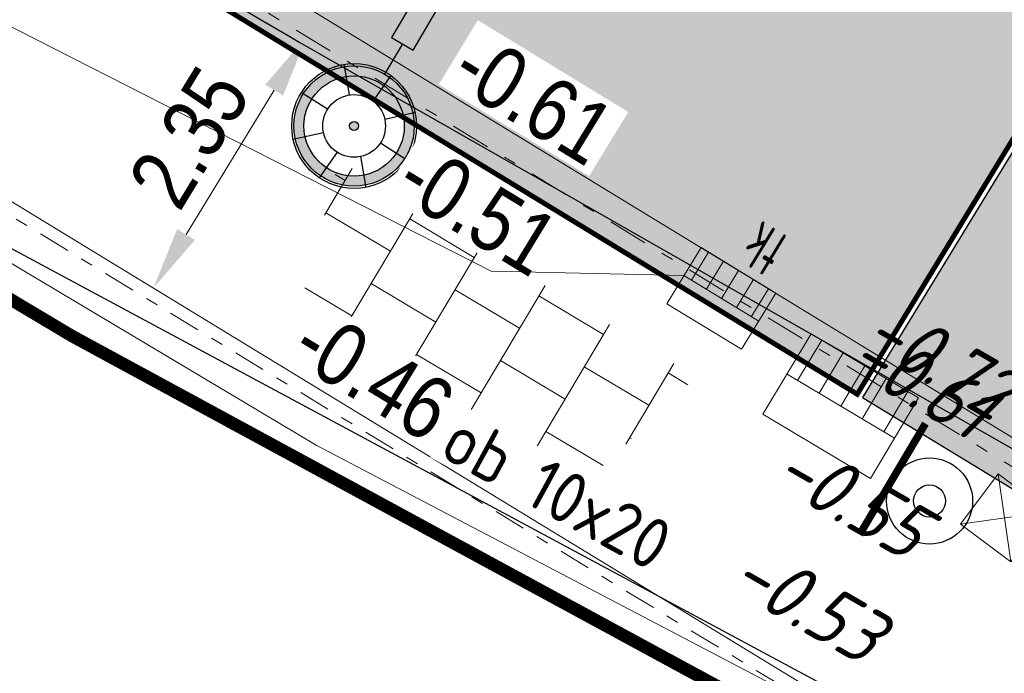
# Model space of a CAD drawing. Header units: metres. Extents: x 111546 to 149831, y 498798 to 507863.
# Tile 917 of 1056: x 111946.44 to 111954.29, y 501844.21 to 501849.42. Entities that reach past the tile are written whole.
import ezdxf
from ezdxf.enums import TextEntityAlignment as Align

# ---------------------------------------------------------------- set-up
doc = ezdxf.new("R2010")
doc.units = ezdxf.units.M
doc.linetypes.add('DASHDOT', pattern=[25.4, 12.7, -6.35, 0, -6.35])
doc.linetypes.add('DASHDOT2', pattern=[12.7, 6.35, -3.175, 0, -3.175])
for name, color, linetype in [('0-hoogte mv-bestaand', 253, 'Continuous'), ('0-hoogte mv-nieuw', 2, 'Continuous'), ('0-werkgrens', 210, 'FENCELINE1'), ('3-NW-HV-316010+318010-Afwerken zandbed voor wegfundering en menggranulaat-opp', 20, 'Continuous'), ('3-nw-verkeersbord-paal-aanlegtek', 2, 'Continuous'), ('3-vw-band-trb-13-15x25', 230, 'Continuous'), ('3-vw-lichtmast- ter (ver)plaatsen-verwijderen', 200, 'Continuous'), ('6-OVL-nw-lichtmast', 7, 'Continuous'), ('6-OVL-nw-lichtmast nr', 2, 'Continuous'), ('V03_KNTTEGELPAD', 252, 'Continuous')]:
    doc.layers.add(name, color=color, linetype=linetype)
for name, color, linetype, lineweight in [('0-kadastrale percelen', 253, 'AI-KADASTRAAL', 9), ('2-YY-kolkleiding HWA 125mm', 150, 'Continuous', 15), ('3-nw-band-ob 10x20', 7, 'Continuous', 13), ('3-nw-band-ob 10x20-achterkant', 7, 'DASHDOT', 13), ('3-nw-band-trb18-20x20-achterkant-stelspecie', 103, 'DASHDOT2', 15), ('3-nw-band-trb18-20x20-voorkant-stelspecie', 103, 'Continuous', 15), ('3-nw-kolk trottoir', 7, 'Continuous', 13), ('3-nw-maatvoering', 181, 'Continuous', 15), ('3-nw-text-20-herinrichting', 7, 'Continuous', 15), ('3-vw-kolk-trottoirkolk', 50, 'Continuous', 13), ('3-vw-object-kunststof paal', 7, 'Continuous', 13), ('3-vw-verharding', 3, 'Continuous', 15)]:
    doc.layers.add(name, color=color, linetype=linetype, lineweight=lineweight)
doc.layers.add('3-nw-menggranulaat', color=7, linetype='Continuous', lineweight=13, true_color=0xebebeb)
doc.styles.get("Standard").update_dxf_attribs({"font": 'isocp-ie.shx'})
doc.styles.add('veysel', font='isocp-ie.shx', dxfattribs={"height": 0.1})
doc.styles.add('Zaanstad', font='ARIALN.TTF')
doc.styles.add('Zaanstad 1-200 2.5mm', font='ARIALN.TTF', dxfattribs={"height": 0.5})
doc.linetypes.add('AI-KADASTRAAL', pattern='A,5.5,-2,["K",Standard,S=1.8,R=0,X=0,Y=-0.9],-2,5.5,-2,[5,NLCS.SHX,S=0.75,R=0,X=0,Y=0],-2', length=19)
doc.linetypes.add('FENCELINE1', pattern='A,6.35,-2.54,[133,ltypeshp.shx,S=2.54,R=0,X=-2.54,Y=0],-2.54,25.4', length=36.83)
doc.dimstyles.new('1-250', dxfattribs={"dimscale": 0.25, "dimtxt": 2, "dimasz": 2, "dimexe": 1, "dimexo": 1, "dimgap": 0.5, "dimtad": 1, "dimzin": 0, "dimdsep": 46, "dimtxsty": 'Zaanstad', "dimcen": 0, "dimclrd": 256, "dimclre": 256, "dimclrt": 256, "dimadec": 0, "dimazin": 0, "dimtfac": 1, "dimtofl": 0, "dimtmove": 0, "dimatfit": 3, "dimfxl": 1, "dimtfill": 1, "dimtolj": 1, "dimtzin": 0, "dimlwd": -1, "dimlwe": -1, "dimarcsym": 0})

# ---------------------------------------------------------------- blocks, each defined once
blk = doc.blocks.new('Q21')
at = {"color": 0, "linetype": 'ByBlock', "lineweight": -2}
for p, q in [((-0.003, 0.25), (0.001, 0.5)), ((-0.1815, 0.172), (-0.3635, 0.3435)), ((0.173, 0.1805), (0.351, 0.353)), ((0.25, 0.0075), (0.5, 0.015)), ((-0.25, -0.0075), (-0.5, -0.015)), ((-0.186, -0.167), (-0.3655, -0.341)), ((0.1825, -0.171), (0.3575, -0.336)), ((-0.0105, -0.25), (-0.014, -0.5))]:
    blk.add_line(p, q, dxfattribs=at)
for radius in [0.498, 0.25]:
    blk.add_circle((0, 0), radius, dxfattribs=at)
blk = doc.blocks.new('*D357')
at = {"layer": '3-nw-maatvoering', "ltscale": 0.01, "transparency": 16777216}
blk.add_line((111948.4684, 501848.8594), (111947.7654, 501847.7069), dxfattribs=at)
for points in [[(111948.3973, 501848.9028), (111948.5396, 501848.816), (111948.7288, 501849.2863)], [(111947.6942, 501847.7503), (111947.8365, 501847.6635), (111947.505, 501847.2801)]]:
    blk.add_solid(points, dxfattribs=at)
at = {"layer": 'Defpoints', "color": 0, "ltscale": 0.01, "transparency": 16777216}
for p in [(111948.7288, 501849.2863), (111947.505, 501847.2801), (111947.505, 501847.2801)]:
    blk.add_point(p, dxfattribs=at)
at = {"layer": '3-nw-maatvoering', "ltscale": 0.01, "transparency": 16777216, "insert": (111947.7922, 501848.4812), "char_height": 0.5, "attachment_point": 5, "rotation": 58.6164, "style": 'Zaanstad', "bg_fill": 3, "box_fill_scale": 1.1, "bg_fill_color": 9, "bg_fill_true_color": 13158600, "bg_fill_transparency": 0}
blk.add_mtext('\\A1;2.35', dxfattribs=at)
blk = doc.blocks.new('6-OVL-LM 5.0m')
at = {"linetype": 'ByBlock', "lineweight": -2}
h = blk.add_hatch(color=0, dxfattribs=at)
h.paths.add_polyline_path([(-0.0025, 0.48, 1), (0.0025, -0.48, 1)])
h.paths.add_polyline_path([(0.0021, -0.4, -1), (-0.0021, 0.4, -1)], flags=16)
h.paths.add_polyline_path([(0.0002, -0.036, -1), (-0.0002, 0.036, -1)], flags=0)
blk.add_hatch(color=0, dxfattribs=at).paths.add_polyline_path([(1.2005, -0.0939), (1.1995, 0.1061), (0.7595, 0.1039), (0.7605, -0.0961)])
at = {"color": 0, "linetype": 'ByBlock', "lineweight": -2}
blk.add_lwpolyline([(0.7605, -0.0961), (1.2005, -0.0939), (1.1995, 0.1061), (0.7595, 0.1039)], close=True, dxfattribs=at)
blk.add_lwpolyline([(0.76, 0.0039), (0.48, 0.0024)], dxfattribs=at)
for radius in [0.48, 0.4, 0.036]:
    blk.add_circle((0, 0), radius, dxfattribs=at)
at = {"layer": '6-OVL-nw-lichtmast nr', "linetype": 'ByBlock', "lineweight": -2, "style": 'Zaanstad'}
blk.add_attdef('MAST', (1.3066, 0.2773), '', height=0.4, dxfattribs=at)
at = {"layer": '6-OVL-nw-lichtmast nr', "linetype": 'ByBlock', "lineweight": -2, "style": 'Zaanstad', "flags": 1}
blk.add_attdef('STRAAT', (1.3066, -0.5834), '', height=0.4, dxfattribs=at)
blk = doc.blocks.new('tgls')
at = {"linetype": 'Continuous'}
for p, q in [((-1.0184, -0.6632), (-1.0184, 0.5749)), ((-0.4184, -0.668), (-0.4184, 0.5726)), ((0.1816, -0.6728), (0.1816, 0.5702)), ((0.7816, -0.6776), (0.7816, 0.5679)), ((-1.0184, 0.3293), (-1.5518, 0.3293)), ((0.1816, 0.3293), (-0.4184, 0.3293)), ((1.2176, 0.3293), (0.7816, 0.3293)), ((-1.6184, -0.6584), (-1.6184, 0.0902)), ((-1.6184, 0.0293), (-1.6354, 0.0293)), ((-0.4184, 0.0293), (-1.0184, 0.0293)), ((0.7816, 0.0293), (0.1816, 0.0293)), ((-1.0184, -0.2707), (-1.6184, -0.2707)), ((0.1816, -0.2707), (-0.4184, -0.2707)), ((1.3816, -0.2707), (0.7816, -0.2707)), ((1.3816, -0.6824), (1.3816, -0.2479)), ((-1.6184, -0.5707), (-1.8025, -0.5707)), ((-0.4184, -0.5707), (-1.0184, -0.5707)), ((0.7816, -0.5707), (0.1816, -0.5707)), ((1.4733, -0.5707), (1.3816, -0.5707))]:
    blk.add_line(p, q, dxfattribs=at)
blk = doc.blocks.new('straatkolk_M')
at = {"linetype": 'Continuous'}
for p, q in [((-0.404, 0.475), (-0.569, -0.255)), ((0.569, 0.255), (-0.404, 0.475)), ((0.569, 0.255), (0.404, -0.475)), ((0.404, -0.475), (-0.569, -0.255))]:
    blk.add_line(p, q, dxfattribs=at)
blk = doc.blocks.new('Bestaande trottoirkolk')
for points in [[(-0.4, 0.3742), (-0.4, 0.7484)], [(-0.2, 0.3742), (-0.2, 0.7484)], [(0, 0.3742), (0, 0.7484)], [(0.2, 0.3742), (0.2, 0.7484)], [(0.4, 0.3742), (0.4, 0.7484)], [(-0.4988, 0.3742), (0.4988, 0.3742)]]:
    blk.add_lwpolyline(points)
at = {"rotation": 12.74062106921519}
blk.add_blockref('straatkolk_M', (0, 0.3742), dxfattribs=at)
blk = doc.blocks.new('3-PAAL KUNSTSTOF')
for p, q in [((-0.3, 0.225), (0.2, -0.275)), ((0.2, 0.225), (-0.3, -0.275))]:
    blk.add_line(p, q)
at = {"flags": 128}
blk.add_lwpolyline([(-0.3, -0.275), (0.2, -0.275), (0.2, 0.225), (-0.3, 0.225)], close=True, dxfattribs=at)
blk = doc.blocks.new('*U420')
blk.add_line((0.225, 0), (-0.225, 0))
for points in [[(-0.28, -0.2619), (-0.28, 0)], [(0, -0.2619), (0, 0)], [(-0.14, -0.2619), (-0.14, 0)], [(0.14, -0.2619), (0.14, 0)], [(0.28, -0.2619), (0.28, 0)], [(0.3491, -0.2619), (-0.3491, -0.2619)]]:
    blk.add_lwpolyline(points)
at = {"xscale": -0.7000000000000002, "yscale": 0.7000000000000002, "zscale": 0.7000000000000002, "rotation": 347.2593789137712}
blk.add_blockref('straatkolk_M', (0, -0.2619), dxfattribs=at)
at = {"linetype": 'DASHDOT', "lineweight": 5, "width": 0.665014}
blk.add_text('tk', height=0.3703, rotation=179.97458, dxfattribs=at).set_placement((0.2142, 0.4382))
blk = doc.blocks.new('paal_verkeersbord')
at = {"const_width": 0.035}
blk.add_lwpolyline([(-0.3, -0.1997), (0.3, -0.2003)], dxfattribs=at)
for radius in [0.2, 0.0745]:
    blk.add_circle((0, 0), radius)

msp = doc.modelspace()

# ---------------------------------------------------------------- hatches: boundary and pattern name
at = {"layer": '3-nw-menggranulaat', "ltscale": 0.02}
h = msp.add_hatch(color=256, dxfattribs=at)
h.dxf.hatch_style = 1
edge = h.paths.add_edge_path(flags=17)
edge.add_line((111945.4205, 501891.0356), (111945.6729, 501890.794))
edge.add_line((111945.6729, 501890.794), (111945.6874, 501890.807))
edge.add_line((111945.6874, 501890.807), (111945.7046, 501890.8177))
edge.add_line((111945.7046, 501890.8177), (111945.7238, 501890.8259))
edge.add_line((111945.7238, 501890.8259), (111945.7445, 501890.8318))
edge.add_line((111945.7445, 501890.8318), (111945.7662, 501890.8351))
edge.add_line((111945.7662, 501890.8351), (111945.7883, 501890.836))
edge.add_line((111945.7883, 501890.836), (111945.8102, 501890.8344))
edge.add_line((111945.8102, 501890.8344), (111945.8314, 501890.8303))
edge.add_line((111945.8314, 501890.8303), (111945.8513, 501890.8237))
edge.add_line((111945.8513, 501890.8237), (111945.8693, 501890.8145))
edge.add_line((111945.8693, 501890.8145), (111945.8849, 501890.8028))
edge.add_arc((111943.4234, 501888.1077), 3.65, -30.75903, 47.59341, ccw=False)
edge.add_line((111946.56, 501886.241), (111946.396, 501885.9655))
edge.add_line((111946.396, 501885.9655), (111953.9762, 501881.4542))
edge.add_line((111953.9762, 501881.4542), (111958.2826, 501888.69))
edge.add_line((111958.2826, 501888.69), (111956.8741, 501889.9773))
edge.add_line((111956.8741, 501889.9773), (111951.4568, 501894.3664))
edge.add_line((111951.4568, 501894.3664), (111933.3048, 501910.9454))
edge.add_arc((111934.4175, 501912.1637), 1.65, 137.59341, 227.59341, ccw=False)
edge.add_line((111933.1992, 501913.2764), (111952.7546, 501934.6874))
edge.add_line((111952.7546, 501934.6874), (111952.7652, 501934.6999))
edge.add_line((111952.7652, 501934.6999), (111952.7884, 501934.7244))
edge.add_line((111952.7884, 501934.7244), (111958.8189, 501941.3271))
edge.add_arc((111962.9907, 501937.5168), 5.65, 65.58791, 137.59341, ccw=False)
edge.add_line((111965.3258, 501942.6617), (111990.2953, 501931.3286))
edge.add_line((111990.2953, 501931.3286), (111992.5123, 501928.7742))
edge.add_line((111992.5123, 501928.7742), (111996.2832, 501938.3855))
edge.add_line((111996.2832, 501938.3855), (111993.0828, 501937.6602))
edge.add_line((111993.0828, 501937.6602), (111947.8566, 501958.1872))
edge.add_line((111947.8566, 501958.1872), (111944.1829, 501950.2846))
edge.add_line((111944.1829, 501950.2846), (111946.0273, 501949.4554))
edge.add_arc((111943.3152, 501943.3934), 6.641, -41.72574, 65.89655, ccw=False)
edge.add_line((111948.2716, 501938.9734), (111948.2104, 501938.9056))
edge.add_line((111948.2104, 501938.9056), (111948.1767, 501938.8686))
edge.add_line((111948.1767, 501938.8686), (111919.7385, 501908.7564))
edge.add_line((111919.7385, 501908.7564), (111924.5965, 501904.3126))
edge.add_line((111924.5965, 501904.3126), (111926.7841, 501906.8548))
edge.add_line((111926.7841, 501906.8548), (111926.8718, 501906.9396))
edge.add_arc((111927.9845, 501905.4644), 1.8478, 39.9448, 127.02577, ccw=False)
edge.add_line((111929.4011, 501906.6508), (111929.3935, 501906.5287))
edge.add_line((111929.3935, 501906.5287), (111929.4066, 501906.5141))
edge.add_line((111929.4066, 501906.5141), (111929.4175, 501906.497))
edge.add_line((111929.4175, 501906.497), (111929.426, 501906.4777))
edge.add_line((111929.426, 501906.4777), (111929.4321, 501906.4569))
edge.add_line((111929.4321, 501906.4569), (111929.4359, 501906.4352))
edge.add_line((111929.4359, 501906.4352), (111929.4371, 501906.4131))
edge.add_line((111929.4371, 501906.4131), (111929.4359, 501906.3911))
edge.add_line((111929.4359, 501906.3911), (111929.4321, 501906.3699))
edge.add_line((111929.4321, 501906.3699), (111929.4257, 501906.35))
edge.add_line((111929.4257, 501906.35), (111929.4167, 501906.3319))
edge.add_line((111929.4167, 501906.3319), (111929.338, 501906.2428))
edge.add_line((111929.338, 501906.2428), (111945.4205, 501891.0356))
edge = h.paths.add_edge_path()
edge.add_line((111939.0689, 501884.2217), (111923.2649, 501898.6751))
edge.add_line((111923.2649, 501898.6751), (111923.0035, 501899.3073))
edge.add_line((111923.0035, 501899.3073), (111922.989, 501899.2943))
edge.add_line((111922.989, 501899.2943), (111922.9719, 501899.2837))
edge.add_line((111922.9719, 501899.2837), (111922.9527, 501899.2756))
edge.add_line((111922.9527, 501899.2756), (111922.932, 501899.2699))
edge.add_line((111922.932, 501899.2699), (111922.9104, 501899.2666))
edge.add_line((111922.9104, 501899.2666), (111922.8883, 501899.2659))
edge.add_line((111922.8883, 501899.2659), (111922.8665, 501899.2676))
edge.add_line((111922.8665, 501899.2676), (111922.8453, 501899.2718))
edge.add_line((111922.8453, 501899.2718), (111922.8254, 501899.2785))
edge.add_line((111922.8254, 501899.2785), (111922.8074, 501899.2877))
edge.add_line((111922.8074, 501899.2877), (111922.7918, 501899.2994))
edge.add_line((111922.7918, 501899.2994), (111922.7244, 501899.361))
edge.add_arc((111923.7904, 501900.8134), 1.8016, 142.46827, 233.72181, ccw=False)
edge.add_line((111922.3617, 501901.9109), (111924.5902, 501904.3072))
edge.add_line((111924.5902, 501904.3072), (111919.7344, 501908.7519))
edge.add_line((111919.7344, 501908.7519), (111909.1625, 501897.0827))
edge.add_line((111909.1625, 501897.0827), (111913.8523, 501892.7753))
edge.add_line((111913.8523, 501892.7753), (111915.8761, 501894.9148))
edge.add_arc((111917.0874, 501893.8799), 1.5932, 61.0323, 139.48943, ccw=False)
edge.add_line((111917.8591, 501895.2738), (111918.9555, 501894.4073))
edge.add_line((111918.9555, 501894.4073), (111918.9686, 501894.3928))
edge.add_line((111918.9686, 501894.3928), (111918.9794, 501894.3756))
edge.add_line((111918.9794, 501894.3756), (111918.9879, 501894.3564))
edge.add_line((111918.9879, 501894.3564), (111918.9939, 501894.3357))
edge.add_line((111918.9939, 501894.3357), (111918.9976, 501894.314))
edge.add_line((111918.9976, 501894.314), (111918.9988, 501894.2919))
edge.add_line((111918.9988, 501894.2919), (111918.9974, 501894.27))
edge.add_line((111918.9974, 501894.27), (111918.9936, 501894.2488))
edge.add_line((111918.9936, 501894.2488), (111918.9871, 501894.2289))
edge.add_line((111918.9871, 501894.2289), (111918.9781, 501894.2108))
edge.add_line((111918.9781, 501894.2108), (111918.9664, 501894.1952))
edge.add_line((111918.9664, 501894.1952), (111937.2225, 501877.2639))
edge.add_line((111937.2225, 501877.2639), (111937.3506, 501877.4043))
edge.add_line((111937.3506, 501877.4043), (111937.3651, 501877.4173))
edge.add_line((111937.3651, 501877.4173), (111937.3822, 501877.4279))
edge.add_line((111937.3822, 501877.4279), (111937.4014, 501877.4361))
edge.add_line((111937.4014, 501877.4361), (111937.4221, 501877.4419))
edge.add_line((111937.4221, 501877.4419), (111937.4437, 501877.4452))
edge.add_line((111937.4437, 501877.4452), (111937.4658, 501877.446))
edge.add_line((111937.4658, 501877.446), (111937.4876, 501877.4444))
edge.add_line((111937.4876, 501877.4444), (111937.5088, 501877.4403))
edge.add_line((111937.5088, 501877.4403), (111937.5286, 501877.4336))
edge.add_line((111937.5286, 501877.4336), (111937.5466, 501877.4245))
edge.add_line((111937.5466, 501877.4245), (111937.5622, 501877.4128))
edge.add_line((111937.5622, 501877.4128), (111938.7544, 501876.3239))
edge.add_arc((111936.2929, 501873.6289), 3.65, -30.75903, 47.59341, ccw=False)
edge.add_line((111939.4294, 501871.7622), (111938.385, 501870.0074))
edge.add_arc((111935.2485, 501871.8741), 3.65, 245.34011, 329.24097, ccw=False)
edge.add_line((111933.7256, 501868.557), (111929.0206, 501864.0685))
edge.add_arc((111924.456, 501860.7388), 5.65, -42.41791, 36.11015, ccw=False)
edge.add_line((111928.6271, 501856.9276), (111889.9448, 501814.5917))
edge.add_line((111889.9448, 501814.5917), (111889.9191, 501814.5632))
edge.add_line((111889.9191, 501814.5632), (111886.2337, 501810.5301))
edge.add_arc((111888.7069, 501808.2704), 3.35, 137.58209, 197.54111)
edge.add_line((111885.5126, 501807.2607), (111890.1896, 501792.4643))
edge.add_arc((111884.8023, 501790.7615), 5.65, -42.58489, 17.54111, ccw=False)
edge.add_line((111888.9623, 501786.9382), (111860.4469, 501755.9116))
edge.add_line((111860.4469, 501755.9116), (111859.2031, 501754.8538))
edge.add_arc((111856.663, 501757.1884), 3.45, 227.41511, 317.41511, ccw=False)
edge.add_line((111854.3284, 501754.6482), (111853.4568, 501755.1777))
edge.add_line((111853.4568, 501755.1777), (111841.6617, 501766.0181))
edge.add_line((111841.6617, 501766.0181), (111839.7535, 501767.7719))
edge.add_line((111839.7535, 501767.7719), (111835.8964, 501763.5751))
edge.add_line((111835.8964, 501763.5751), (111836.3161, 501763.1893))
edge.add_line((111836.3161, 501763.1893), (111876.9192, 501725.8727))
edge.add_line((111876.9192, 501725.8727), (111896.1196, 501708.2263))
edge.add_line((111896.1196, 501708.2263), (111899.9767, 501712.4231))
edge.add_line((111899.9767, 501712.4231), (111865.4492, 501744.1559))
edge.add_line((111865.4492, 501744.1559), (111865.3726, 501744.498))
edge.add_arc((111868.3838, 501747.7744), 4.45, 137.6472, 227.41511, ccw=False)
edge.add_line((111865.0952, 501750.7724), (111898.3784, 501787.2824))
edge.add_arc((111895.9027, 501789.5392), 3.35, 317.64716, 383.53609)
edge.add_line((111898.974, 501790.877), (111897.9326, 501793.2678))
edge.add_line((111897.9326, 501793.2678), (111893.2508, 501804.0168))
edge.add_arc((111897.6973, 501805.9535), 4.85, 137.58209, 203.53609, ccw=False)
edge.add_line((111894.1169, 501809.225), (111896.1368, 501811.4357))
edge.add_line((111896.1368, 501811.4357), (111933.9229, 501852.7908))
edge.add_arc((111938.094, 501848.9797), 5.65, 58.6164, 137.58209, ccw=False)
edge.add_line((111941.0363, 501853.8031), (111953.1191, 501846.4325))
edge.add_line((111953.1191, 501846.4325), (111956.6082, 501852.1523))
edge.add_line((111956.6082, 501852.1523), (111946.6541, 501858.2243))
edge.add_arc((111949.5965, 501863.0477), 5.65, 149.24097, 238.6164, ccw=False)
edge.add_line((111944.7413, 501865.9373), (111953.9493, 501881.412))
edge.add_line((111953.9493, 501881.412), (111946.3755, 501885.9311))
edge.add_line((111946.3755, 501885.9311), (111945.5156, 501884.4862))
edge.add_arc((111942.3791, 501886.3529), 3.65, 227.59341, 329.24097, ccw=False)
edge.add_line((111939.9176, 501883.6579), (111939.889, 501883.6834))
edge.add_line((111939.889, 501883.6834), (111939.8577, 501883.7108))
edge.add_line((111939.8577, 501883.7108), (111939.7902, 501883.77))
edge.add_line((111939.7902, 501883.77), (111939.7218, 501883.8337))
edge.add_line((111939.7218, 501883.8337), (111939.6895, 501883.8666))
edge.add_line((111939.6895, 501883.8666), (111939.6596, 501883.8999))
edge.add_line((111939.6596, 501883.8999), (111939.6328, 501883.9333))
edge.add_line((111939.6328, 501883.9333), (111939.6101, 501883.9666))
edge.add_line((111939.6101, 501883.9666), (111939.5924, 501883.9996))
edge.add_line((111939.5924, 501883.9996), (111939.5804, 501884.032))
edge.add_line((111939.5804, 501884.032), (111939.5751, 501884.0637))
edge.add_line((111939.5751, 501884.0637), (111939.5772, 501884.0942))
edge.add_line((111939.5772, 501884.0942), (111939.5814, 501884.109))
edge.add_line((111939.5814, 501884.109), (111939.5877, 501884.1235))
edge.add_line((111939.5877, 501884.1235), (111939.5963, 501884.1376))
edge.add_line((111939.5963, 501884.1376), (111939.3596, 501884.0053))
edge.add_line((111939.3596, 501884.0053), (111939.0689, 501884.2217))
edge = h.paths.add_edge_path(flags=17)
edge.add_line((111933.0577, 501869.1111), (111912.895, 501887.549))
edge.add_line((111912.895, 501887.549), (111912.8805, 501887.5359))
edge.add_line((111912.8805, 501887.5359), (111912.8633, 501887.5253))
edge.add_line((111912.8633, 501887.5253), (111912.8441, 501887.517))
edge.add_line((111912.8441, 501887.517), (111912.8234, 501887.5112))
edge.add_line((111912.8234, 501887.5112), (111912.8017, 501887.5079))
edge.add_line((111912.8017, 501887.5079), (111912.7796, 501887.507))
edge.add_line((111912.7796, 501887.507), (111912.7577, 501887.5086))
edge.add_line((111912.7577, 501887.5086), (111912.7366, 501887.5127))
edge.add_line((111912.7366, 501887.5127), (111912.7167, 501887.5193))
edge.add_line((111912.7167, 501887.5193), (111912.6986, 501887.5285))
edge.add_line((111912.6986, 501887.5285), (111912.683, 501887.5402))
edge.add_line((111912.683, 501887.5402), (111912.2714, 501887.9162))
edge.add_arc((111913.4223, 501889.4072), 1.8836, 145.26236, 232.33447, ccw=False)
edge.add_line((111911.8745, 501890.4805), (111913.8494, 501892.7722))
edge.add_line((111913.8494, 501892.7722), (111909.1549, 501897.0744))
edge.add_line((111909.1549, 501897.0744), (111901.8785, 501889.0129))
edge.add_line((111901.8785, 501889.0129), (111928.2662, 501864.9107))
edge.add_arc((111924.456, 501860.7388), 5.65, 37.7584, 47.59468, ccw=False)
edge.add_line((111928.9229, 501864.1984), (111933.6754, 501868.5805))
edge.add_arc((111935.2485, 501871.8741), 3.65, 233.53134, 244.47053, ccw=False)
edge.add_line((111933.079, 501868.9388), (111933.0701, 501868.9465))
edge.add_line((111933.0701, 501868.9465), (111933.0624, 501868.9556))
edge.add_line((111933.0624, 501868.9556), (111933.0558, 501868.9659))
edge.add_line((111933.0558, 501868.9659), (111933.0502, 501868.9772))
edge.add_line((111933.0502, 501868.9772), (111933.0458, 501868.9893))
edge.add_line((111933.0458, 501868.9893), (111933.0424, 501869.0021))
edge.add_line((111933.0424, 501869.0021), (111933.039, 501869.0288))
edge.add_line((111933.039, 501869.0288), (111933.0399, 501869.056))
edge.add_line((111933.0399, 501869.056), (111933.0451, 501869.0822))
edge.add_line((111933.0451, 501869.0822), (111933.0493, 501869.0944))
edge.add_line((111933.0493, 501869.0944), (111933.0545, 501869.1059))
edge.add_line((111933.0545, 501869.1059), (111933.0608, 501869.1163))
edge.add_line((111933.0608, 501869.1163), (111933.0682, 501869.1256))
edge.add_line((111933.0682, 501869.1256), (111933.0577, 501869.1111))
edge = h.paths.add_edge_path()
edge.add_line((111992.5179, 501928.7676), (111994.7292, 501926.2197))
edge.add_line((111994.7292, 501926.2197), (111992.7618, 501920.8852))
edge.add_line((111992.7618, 501920.8852), (111990.9535, 501916.2577))
edge.add_line((111990.9535, 501916.2577), (111987.3966, 501907.1552))
edge.add_line((111987.3966, 501907.1552), (111984.5685, 501905.9622))
edge.add_line((111984.5685, 501905.9622), (111979.6175, 501893.2924))
edge.add_line((111979.6175, 501893.2924), (111980.8658, 501890.4421))
edge.add_line((111980.8658, 501890.4421), (111966.3394, 501853.2677))
edge.add_arc((112199.3326, 501762.2227), 250.15, 158.656294, 158.959504)
edge.add_line((111965.8609, 501852.0335), (111958.2211, 501851.1683))
edge.add_line((111958.2211, 501851.1683), (111956.6509, 501852.1262))
edge.add_line((111956.6509, 501852.1262), (111953.1617, 501846.4064))
edge.add_line((111953.1617, 501846.4064), (111954.801, 501845.4065))
edge.add_line((111954.801, 501845.4065), (111961.2929, 501839.1012))
edge.add_arc((112172.9168, 501770.2756), 222.5345, 161.984141, 163.432257)
edge.add_line((111959.6211, 501833.7311), (111947.8873, 501794.3967))
edge.add_arc((111619.3818, 501892.3933), 342.8107, 334.016078, 343.389614, ccw=False)
edge.add_line((111927.5402, 501742.2014), (111914.6403, 501718.2034))
edge.add_arc((111619.3446, 501892.406), 342.85, 327.803063, 329.462534, ccw=False)
edge.add_line((111909.4717, 501709.7249), (111902.159, 501710.4174))
edge.add_line((111902.159, 501710.4174), (111900.0135, 501712.3893))
edge.add_line((111900.0135, 501712.3893), (111896.1564, 501708.1925))
edge.add_line((111896.1564, 501708.1925), (111898.3692, 501706.1588))
edge.add_line((111898.3692, 501706.1588), (111901.9376, 501698.2777))
edge.add_arc((111620.0913, 501891.8095), 341.8946, 319.976566, 325.524268, ccw=False)
edge.add_line((111881.9079, 501671.9368), (111875.8132, 501664.6874))
edge.add_line((111875.8132, 501664.6874), (111881.8015, 501659.8582))
edge.add_line((111881.8015, 501659.8582), (111887.6852, 501667.154))
edge.add_arc((111619.6416, 501892.2362), 350.0133, 319.979072, 330.881819)
edge.add_line((111925.4195, 501721.9153), (111934.2415, 501738.8209))
edge.add_arc((111619.6416, 501892.2362), 350.0133, 334.00373, 336.636623)
edge.add_line((111940.9568, 501753.4345), (111946.615, 501767.3333))
edge.add_arc((111619.5305, 501892.3164), 350.15, 339.087525, 343.389614)
edge.add_line((111955.069, 501792.2218), (111966.8024, 501831.5546))
edge.add_arc((112199.5184, 501762.133), 242.85, 158.656294, 163.389614, ccw=False)
edge.add_line((111973.3246, 501850.5211), (111996.8969, 501910.8449))
edge.add_line((111996.8969, 501910.8449), (111999.7725, 501918.2039))
edge.add_line((111999.7725, 501918.2039), (112014.2094, 501957.3484))
edge.add_line((112014.2094, 501957.3484), (112017.327, 501965.8015))
edge.add_line((112017.327, 501965.8015), (112023.9953, 501969.4553))
edge.add_line((112023.9953, 501969.4553), (112025.9918, 501974.4606))
edge.add_line((112025.9918, 501974.4606), (112023.5855, 501976.2269))
edge.add_line((112023.5855, 501976.2269), (112024.3517, 501978.5545))
edge.add_line((112024.3517, 501978.5545), (112022.3088, 501979.3064))
edge.add_line((112022.3088, 501979.3064), (112022.8152, 501980.6823))
edge.add_line((112022.8152, 501980.6823), (112015.7803, 501983.2979))
edge.add_line((112015.7803, 501983.2979), (112012.7309, 501975.0297))
edge.add_line((112012.7309, 501975.0297), (111999.4836, 501939.1108))
edge.add_line((111999.4836, 501939.1108), (111996.2923, 501938.3876))
edge.add_line((111996.2923, 501938.3876), (111992.5179, 501928.7676))
edge = h.paths.add_edge_path()
edge.add_line((112022.6664, 501569.4539), (112021.9525, 501567.8914))
edge.add_arc((112022.5437, 501567.6213), 0.65, 155.44535, 245.26702)
edge.add_line((112022.2718, 501567.0309), (112030.4099, 501563.2821))
edge.add_arc((112030.6818, 501563.8725), 0.65, 245.26702, 335.61275)
edge.add_line((112031.2738, 501563.6041), (112031.7526, 501564.6357))
edge.add_line((112031.7526, 501564.6357), (112037.7391, 501577.621))
edge.add_line((112037.7391, 501577.621), (112039.5258, 501581.518))
edge.add_line((112039.5258, 501581.518), (112043.4029, 501579.7321))
edge.add_line((112043.4029, 501579.7321), (112042.2053, 501577.1324))
edge.add_arc((112042.7957, 501576.8604), 0.65, 155.26702, 244.8963)
edge.add_line((112042.5199, 501576.2718), (112043.6841, 501575.7264))
edge.add_line((112043.6841, 501575.7264), (112037.3742, 501562.0284))
edge.add_line((112037.3742, 501562.0284), (112036.9034, 501561.0065))
edge.add_arc((112037.4938, 501560.7346), 0.65, 155.26702, 245.26702)
edge.add_line((112037.2219, 501560.1442), (112070.2963, 501544.9086))
edge.add_line((112070.2963, 501544.9086), (112090.0758, 501535.7972))
edge.add_line((112090.0758, 501535.7972), (112106.9799, 501528.0104))
edge.add_line((112106.9799, 501528.0104), (112102.6804, 501518.6766))
edge.add_line((112102.6804, 501518.6766), (112096.6219, 501521.4671))
edge.add_line((112096.6219, 501521.4671), (112098.0341, 501524.5333))
edge.add_line((112098.0341, 501524.5333), (112072.1423, 501536.474))
edge.add_line((112072.1423, 501536.474), (112068.2561, 501528.0329))
edge.add_line((112068.2561, 501528.0329), (112094.1523, 501516.1055))
edge.add_line((112094.1523, 501516.1055), (112096.6009, 501521.4217))
edge.add_line((112096.6009, 501521.4217), (112102.6595, 501518.6312))
edge.add_line((112102.6595, 501518.6312), (112097.7794, 501508.0373))
edge.add_line((112097.7794, 501508.0373), (112065.7267, 501522.8023))
edge.add_line((112065.7267, 501522.8023), (112072.124, 501536.69))
edge.add_line((112072.124, 501536.69), (112023.5558, 501559.0627))
edge.add_arc((112021.6103, 501554.8393), 4.65, 65.26702, 155.26702)
edge.add_line((112017.3868, 501556.7848), (112004.8207, 501529.5055))
edge.add_line((112004.8207, 501529.5055), (111991.5629, 501500.7245))
edge.add_line((111991.5629, 501500.7245), (111991.191, 501493.9811))
edge.add_line((111991.191, 501493.9811), (111981.4392, 501500.8561))
edge.add_line((111981.4392, 501500.8561), (111985.3353, 501503.2189))
edge.add_line((111985.3353, 501503.2189), (111995.4999, 501525.2871))
edge.add_line((111995.4999, 501525.2871), (112013.4446, 501564.2406))
edge.add_line((112013.4446, 501564.2406), (112022.0681, 501582.9609))
edge.add_line((112022.0681, 501582.9609), (112027.6993, 501580.3669))
edge.add_line((112027.6993, 501580.3669), (112027.4871, 501579.9062))
edge.add_line((112027.4871, 501579.9062), (112022.6664, 501569.4539))

# ---------------------------------------------------------------- linework, layer by layer
at = {"layer": '0-kadastrale percelen', "ltscale": 0.25}
msp.add_lwpolyline([(111948.305, 501829.428), (111954.132, 501843.232), (111948.803, 501846.027), (111944.374, 501848.668), (111942.496, 501850), (111938.897, 501852.553), (111936.334, 501849.829), (111934.859, 501851.146), (111930.143, 501845.989)], dxfattribs=at)
at = {"layer": '3-nw-band-ob 10x20', "ltscale": 0.02}
msp.add_lwpolyline([(111938.7996, 501852.5904), (111954.7431, 501842.8648)], dxfattribs=at)
at = {"layer": '3-nw-band-ob 10x20-achterkant', "ltscale": 0.02}
msp.add_lwpolyline([(111938.8187, 501852.4617), (111954.6814, 501842.7852)], dxfattribs=at)
at = {"layer": 'V03_KNTTEGELPAD'}
msp.add_line((111953.624, 501843.699), (111944.374, 501848.668), dxfattribs=at)

# ---------------------------------------------------------------- block references
at = {"layer": '3-nw-kolk trottoir', "ltscale": 0.05, "rotation": 328.616399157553}
msp.add_blockref('*U420', (111952.1716, 501847.4204), dxfattribs=at)
at = {"layer": '3-nw-verkeersbord-paal-aanlegtek', "xscale": 1.716311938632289, "yscale": 1.716311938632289, "zscale": 1.716311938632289, "rotation": 239.3988526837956}
msp.add_blockref('paal_verkeersbord', (111953.696, 501845.5809), dxfattribs=at)
at = {"layer": '3-vw-kolk-trottoirkolk', "rotation": 329.1865597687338}
msp.add_blockref('Bestaande trottoirkolk', (111952.7957, 501846.0169), dxfattribs=at)
at = {"layer": '3-vw-lichtmast- ter (ver)plaatsen-verwijderen', "rotation": 190.8255594}
msp.add_blockref('Q21', (111949.106, 501848.573), dxfattribs=at)
at = {"layer": '3-vw-object-kunststof paal', "rotation": 53.06021713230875}
msp.add_blockref('3-PAAL KUNSTSTOF', (111954.3037, 501845.5013), dxfattribs=at)

# ---------------------------------------------------------------- texts
at = {"layer": '0-hoogte mv-bestaand', "style": 'veysel', "oblique": 15}
for s, p in [('-0.72', (111953.6662, 501846.516)), ('-0.61', (111953.5185, 501846.345)), ('-0.55', (111952.962, 501845.4132)), ('-0.53', (111952.6142, 501844.5781))]:
    msp.add_text(s, height=0.45, rotation=330, dxfattribs=at).set_placement(p, align=Align.CENTER)

# ---------------------------------------------------------------- next in the draw order: dimensions: what is measured, and where the dimension line sits
at = {"layer": '3-nw-maatvoering', "ltscale": 0.01}
dim = msp.add_aligned_dim(p1=(111948.7288, 501849.2863), p2=(111947.505, 501847.2801), distance=0, dimstyle='1-250', dxfattribs=at)
dim.commit()
dim.dimension.update_dxf_attribs({"geometry": '*D357', "text_midpoint": (111947.7922, 501848.4812)})

# ---------------------------------------------------------------- next in the draw order: linework, layer by layer
at = {"layer": '3-nw-band-trb18-20x20-achterkant-stelspecie', "ltscale": 0.05, "elevation": 0}
msp.add_lwpolyline([(111938.7978, 501854.7368, -0.106927), (111941.1144, 501853.9311), (111955.0068, 501845.4566)], format="xyb", dxfattribs=at)
at = {"layer": '3-nw-band-trb18-20x20-voorkant-stelspecie', "elevation": 0}
msp.add_lwpolyline([(111941.2067, 501854.1091), (111955.1109, 501845.6274)], dxfattribs=at)
at = {"layer": '3-NW-HV-316010+318010-Afwerken zandbed voor wegfundering en menggranulaat-opp'}
msp.add_lwpolyline([(112022.8152, 501980.6823), (112015.7803, 501983.2979), (112012.7309, 501975.0297), (111999.4836, 501939.1108), (111996.2923, 501938.3876), (111992.5179, 501928.7676), (111994.7292, 501926.2197), (111992.7618, 501920.8852), (111990.9535, 501916.2577), (111987.3966, 501907.1552), (111984.5685, 501905.9622), (111979.6175, 501893.2924), (111980.8658, 501890.4421), (111966.3394, 501853.2677, 0.001323), (111965.8609, 501852.0335), (111958.2211, 501851.1683), (111956.6509, 501852.1262), (111953.1617, 501846.4064), (111954.801, 501845.4065), (111961.0159, 501838.2435, 0.005306), (111959.6211, 501833.7311), (111947.8873, 501794.3967, -0.040923)], format="xyb", dxfattribs=at)
at = {"layer": '3-vw-band-trb-13-15x25', "ltscale": 0.1}
msp.add_lwpolyline([(111948.674, 501849.238), (111954.401, 501845.973), (111957.548, 501851.051), (111944.265, 501859.354)], dxfattribs=at)
msp.add_arc((111981.3738, 501905.528), 65.0987, 234.515395, 239.847012, dxfattribs=at)

# ---------------------------------------------------------------- next in the draw order: block references
at = {"layer": '3-vw-verharding', "rotation": 149.2054124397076}
msp.add_blockref('tgls', (111949.9284, 501846.9407), dxfattribs=at)
at = {"layer": '6-OVL-nw-lichtmast', "ltscale": 0.05, "rotation": 59.29410037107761}
msp.add_blockref('6-OVL-LM 5.0m', (111949.106, 501848.573), dxfattribs=at)

# ---------------------------------------------------------------- next in the draw order: texts
at = {"layer": '0-hoogte mv-nieuw', "insert": (111949.8456, 501848.9151), "char_height": 0.5, "attachment_point": 7, "rotation": 328.59953, "style": 'Zaanstad 1-200 2.5mm', "bg_fill": 3, "box_fill_scale": 1.1, "bg_fill_color": 9, "bg_fill_true_color": 13158600, "bg_fill_transparency": 0}
msp.add_mtext('\\A1;-0.61', dxfattribs=at)
at = {"layer": '3-nw-text-20-herinrichting', "color": 0, "insert": (111949.7673, 501845.9467), "char_height": 0.408319, "attachment_point": 7, "rotation": 331.3262, "style": 'veysel', "bg_fill": 3, "box_fill_scale": 1.1, "bg_fill_color": 9, "bg_fill_true_color": 13158600, "bg_fill_transparency": 0}
msp.add_mtext('\\A1;ob 10x20', dxfattribs=at)

# ---------------------------------------------------------------- next in the draw order: texts
at = {"layer": '0-hoogte mv-nieuw', "insert": (111949.4014, 501848.0306), "char_height": 0.5, "attachment_point": 7, "rotation": 328.59953, "style": 'Zaanstad 1-200 2.5mm', "bg_fill": 3, "box_fill_scale": 1.1, "bg_fill_color": 9, "bg_fill_true_color": 13158600, "bg_fill_transparency": 0}
msp.add_mtext('\\A1;-0.51', dxfattribs=at)

# ---------------------------------------------------------------- next in the draw order: linework, layer by layer
at = {"layer": '2-YY-kolkleiding HWA 125mm', "ltscale": 0.06, "elevation": 0}
msp.add_lwpolyline([(111951.7371, 501847.3786), (111950.1987, 501847.4143), (111931.883, 501856.744)], dxfattribs=at)

# ---------------------------------------------------------------- next in the draw order: texts
at = {"layer": '0-hoogte mv-nieuw', "insert": (111948.571, 501846.711), "char_height": 0.5, "attachment_point": 7, "rotation": 328.59953, "style": 'Zaanstad 1-200 2.5mm', "bg_fill": 3, "box_fill_scale": 1.1, "bg_fill_color": 9, "bg_fill_true_color": 13158600, "bg_fill_transparency": 0}
msp.add_mtext('\\A1;-0.46', dxfattribs=at)

# ---------------------------------------------------------------- next in the draw order: linework, layer by layer
at = {"layer": '0-werkgrens', "ltscale": 0.1, "const_width": 0.1}
msp.add_lwpolyline([(111934.8768, 501850.795), (111895.4923, 501807.727), (111911.8354, 501792.9797), (111913.3422, 501791.62), (111920.8155, 501799.6938), (111931.8157, 501811.5855), (111939.1216, 501819.5348), (111946.3497, 501827.5526), (111948.0901, 501829.5617), (111953.8135, 501843.1204), (111946.857, 501846.8963), (111944.2375, 501848.4584), (111938.9344, 501852.2196), (111936.4267, 501849.411)], close=True, dxfattribs=at)
at = {"layer": '3-NW-HV-316010+318010-Afwerken zandbed voor wegfundering en menggranulaat-opp', "const_width": 0.04}
msp.add_lwpolyline([(111897.9326, 501793.2678), (111893.2508, 501804.0168, -0.295995), (111894.1169, 501809.225), (111896.1368, 501811.4357), (111933.9229, 501852.7908, -0.358868), (111941.0363, 501853.8031), (111953.1191, 501846.4325), (111956.6082, 501852.1523), (111946.6541, 501858.2243, -0.411024), (111944.7413, 501865.9373)], format="xyb", dxfattribs=at)

doc.saveas('drawing.dxf')
